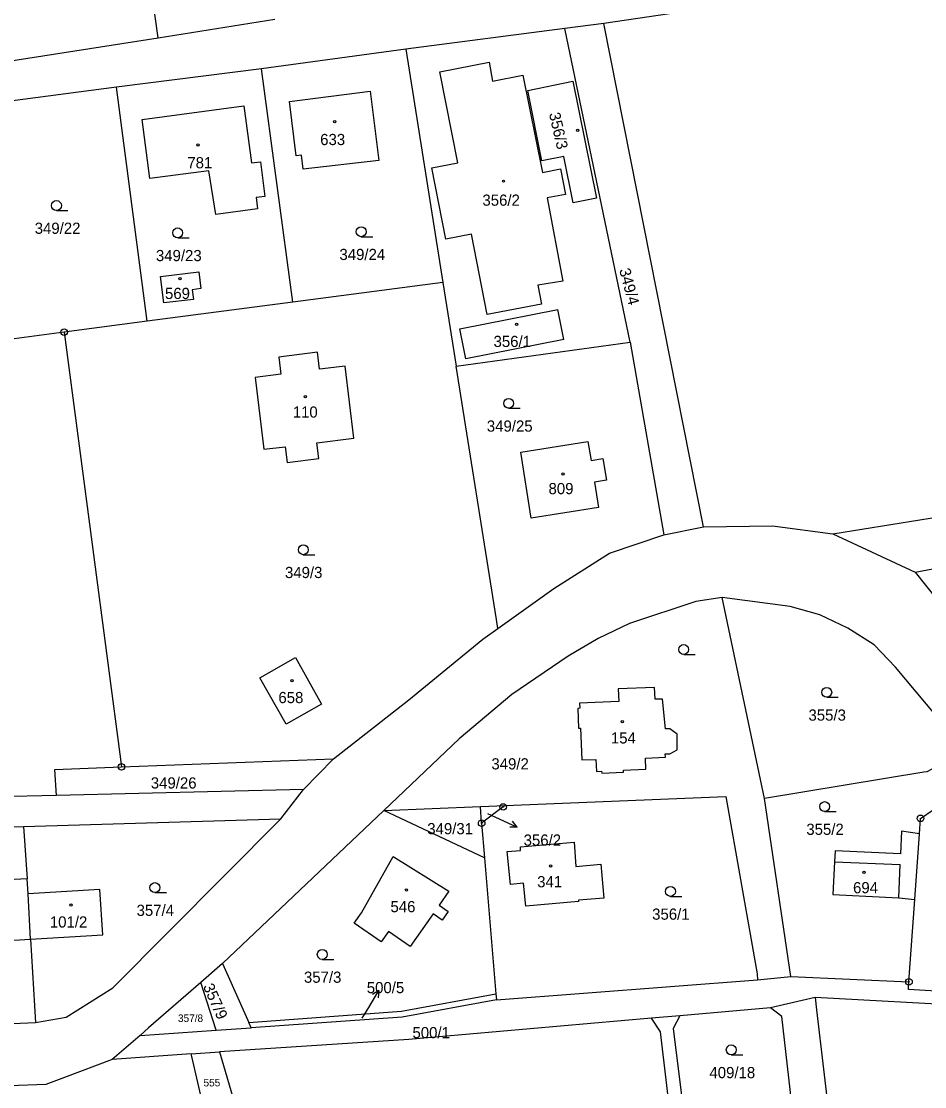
# Model space of a CAD drawing. Extents: x -725728 to -720881, y -1068679 to -1063504.
# Drawn here: x -724237.4 to -724100.1, y -1067048.9 to -1066887 of the extents above; entities that cross this region are included whole.
import ezdxf

# ---------------------------------------------------------------- set-up
doc = ezdxf.new("R2010")
doc.units = 0
for name, color, linetype in [('Hranice parcel', 7, 'Continuous'), ('Parcelní čísla', 7, 'Continuous'), ('Pop  PČ popisy', 7, 'Continuous'), ('Vnitřní kresba', 7, 'Continuous'), ('Značky bodu BP', 7, 'Continuous'), ('Značky budov', 7, 'Continuous'), ('Značky kultur', 7, 'Continuous')]:
    doc.layers.add(name, color=color, linetype=linetype)

# ---------------------------------------------------------------- blocks, each defined once
blk = doc.blocks.new('4.02_3')
at = {"layer": 'Značky budov'}
blk.add_circle((-0.001, 0), 0.0175, dxfattribs=at)
blk = doc.blocks.new('4.02_4')
at = {"layer": 'Značky budov'}
blk.add_circle((-0.001, 0), 0.0175, dxfattribs=at)
blk = doc.blocks.new('1029_132')
at = {"layer": 'Pop  PČ popisy'}
for p, q in [((0, 0), (0.272, -0.127)), ((0.272, -0.127), (0.16, -0.13)), ((0.272, -0.127), (0.202, -0.039))]:
    blk.add_line(p, q, dxfattribs=at)
blk = doc.blocks.new('1029_139')
at = {"layer": 'Pop  PČ popisy'}
for p, q in [((0, 0), (0.155, 0.257)), ((0.155, 0.257), (0.06, 0.197)), ((0.155, 0.257), (0.146, 0.146))]:
    blk.add_line(p, q, dxfattribs=at)
blk = doc.blocks.new('3.04_2')
at = {"layer": 'Značky kultur'}
blk.add_line((0.001, 0), (0.176, 0), dxfattribs=at)
blk.add_circle((0.001, 0.075), 0.075, dxfattribs=at)
blk = doc.blocks.new('3.04_3')
at = {"layer": 'Značky kultur'}
blk.add_line((0.001, 0), (0.176, 0), dxfattribs=at)
blk.add_circle((0.001, 0.075), 0.075, dxfattribs=at)
blk = doc.blocks.new('1.05_1')
at = {"layer": 'Značky bodu BP'}
for radius in [0.05, 0.00303]:
    blk.add_circle((0, 0), radius, dxfattribs=at)
blk = doc.blocks.new('1.05_2')
at = {"layer": 'Značky bodu BP'}
for radius in [0.05, 0.00303]:
    blk.add_circle((0, 0), radius, dxfattribs=at)

msp = doc.modelspace()

# ---------------------------------------------------------------- linework, layer by layer
at = {"layer": 'Hranice parcel'}
for p, q in [((-724216.61, -1066889.55), (-724221.64, -1066852.65)), ((-724216.61, -1066889.55), (-724198.85, -1066886.7)), ((-724154.81, -1066888.14), (-724178.97, -1066891.27)), ((-724148.86, -1066887.37), (-724154.81, -1066888.14)), ((-724144.89, -1066935.8), (-724154.81, -1066888.14)), ((-724133.75, -1066963.84), (-724148.86, -1066887.37)), ((-724239.61, -1066893.15), (-724216.61, -1066889.55)), ((-724178.97, -1066891.27), (-724200.87, -1066894.23)), ((-724178.97, -1066891.27), (-724173.36, -1066926.69)), ((-724200.87, -1066894.23), (-724222.91, -1066897.06)), ((-724196.11, -1066929.69), (-724200.87, -1066894.23)), ((-724222.91, -1066897.06), (-724245.39, -1066900.01)), ((-724218.24, -1066932.6), (-724222.91, -1066897.06)), ((-724173.36, -1066926.69), (-724196.11, -1066929.69)), ((-724173.36, -1066926.69), (-724171.33, -1066939.4)), ((-724196.11, -1066929.69), (-724218.24, -1066932.6)), ((-724218.24, -1066932.6), (-724230.86, -1066934.25)), ((-724230.86, -1066934.25), (-724240.82, -1066935.56)), ((-724230.86, -1066934.25), (-724222.18, -1067000.3)), ((-724171.33, -1066939.4), (-724144.89, -1066935.8)), ((-724144.89, -1066935.8), (-724139.78, -1066965.02)), ((-724114.08, -1066964.9), (-724031.79, -1066951.62)), ((-724139.78, -1066965.02), (-724133.75, -1066963.84)), ((-724114.08, -1066964.9), (-724101.56, -1066970.7)), ((-724101.56, -1066970.7), (-724078.79, -1066999.54)), ((-724124.47, -1067005.11), (-724130.87, -1066974.54)), ((-724222.18, -1067000.3), (-724189.93, -1066999.07)), ((-724189.93, -1066999.07), (-724194.53, -1067003.75)), ((-724232.02, -1067004.64), (-724252.63, -1067005.13)), ((-724194.53, -1067003.75), (-724232.02, -1067004.64)), ((-724197.95, -1067008.16), (-724194.53, -1067003.75)), ((-724182.31, -1067006.9), (-724167.59, -1067006.32)), ((-724167.59, -1067006.32), (-724163.89, -1067006.17)), ((-724167.44, -1067008.86), (-724167.59, -1067006.32)), ((-724120.47, -1067032.15), (-724124.47, -1067005.11)), ((-724237.05, -1067009.35), (-724197.95, -1067008.16)), ((-724182.31, -1067006.9), (-724206.79, -1067030.18)), ((-724167, -1067014.13), (-724182.31, -1067006.9)), ((-724259.66, -1067010.04), (-724237.05, -1067009.35)), ((-724237.05, -1067009.35), (-724236.5, -1067017.28)), ((-724167.44, -1067008.86), (-724167, -1067014.13)), ((-724101.62, -1067020.45), (-724100.92, -1067010.45)), ((-724167, -1067014.13), (-724165.27, -1067034.78)), ((-724236.36, -1067019.57), (-724236.5, -1067017.28)), ((-724235.99, -1067026.47), (-724236.36, -1067019.57)), ((-724102.51, -1067032.94), (-724101.62, -1067020.45)), ((-724235.99, -1067026.47), (-724235.21, -1067039.14)), ((-724206.79, -1067030.18), (-724210.12, -1067033.06)), ((-724206.79, -1067030.18), (-724202.83, -1067039.14)), ((-724125.53, -1067032.62), (-724120.47, -1067032.15)), ((-724120.47, -1067032.15), (-724102.51, -1067032.94)), ((-724207.78, -1067040.3), (-724210.12, -1067033.06)), ((-724165.2, -1067035.68), (-724125.53, -1067032.62)), ((-724165.27, -1067034.78), (-724165.2, -1067035.68)), ((-724116.77, -1067035.31), (-724123.55, -1067036.9)), ((-724123.55, -1067036.9), (-724137.33, -1067038.1)), ((-724137.33, -1067038.1), (-724141.63, -1067038.48)), ((-724258.46, -1067040.09), (-724235.21, -1067039.14)), ((-724219.32, -1067041.11), (-724207.78, -1067040.3)), ((-724207.78, -1067040.3), (-724202.48, -1067039.93)), ((-724202.48, -1067039.93), (-724202.83, -1067039.14)), ((-724219.32, -1067041.11), (-724223.6, -1067044.73)), ((-724211.58, -1067043.89), (-724207.25, -1067043.58)), ((-724211.58, -1067043.89), (-724223.6, -1067044.73))]:
    msp.add_line(p, q, dxfattribs=at)
for points in [[(-724045.49, -1066865.88), (-724060.01, -1066866.13), (-724122.04, -1066883.37), (-724148.86, -1066887.37)], [(-724165.78, -1066896.15), (-724161.18, -1066895.22), (-724158.21, -1066909.99), (-724155.44, -1066909.47), (-724154.72, -1066913.33), (-724157.49, -1066913.85), (-724155.12, -1066926.51), (-724158.89, -1066927.14), (-724158.34, -1066929.99), (-724166.58, -1066931.59), (-724168.96, -1066919.37), (-724172.89, -1066920.14), (-724175, -1066909.31), (-724171.07, -1066908.55), (-724173.77, -1066894.69), (-724166.31, -1066893.23), (-724165.78, -1066896.15)], [(-724160.43, -1066897.56), (-724153.57, -1066896.13), (-724150.01, -1066913.88), (-724153.55, -1066914.63), (-724154.95, -1066907.58), (-724158.28, -1066908.25), (-724160.43, -1066897.56)], [(-724196.62, -1066899.21), (-724184.38, -1066897.65), (-724183.06, -1066908.2), (-724194.57, -1066909.51), (-724194.81, -1066907.39), (-724195.63, -1066907.48), (-724196.62, -1066899.21)], [(-724219.04, -1066901.95), (-724203.55, -1066899.9), (-724202.41, -1066908.53), (-724201.06, -1066908.36), (-724200.37, -1066913.63), (-724201.71, -1066913.8), (-724201.49, -1066915.53), (-724207.83, -1066916.37), (-724208.89, -1066909.74), (-724217.86, -1066910.93), (-724219.04, -1066901.95)], [(-724210.09, -1066927.64), (-724211.42, -1066927.81), (-724211.22, -1066929.3), (-724215.72, -1066929.82), (-724216.25, -1066925.82), (-724210.42, -1066925.08), (-724210.09, -1066927.64)], [(-724197.29, -1066951.65), (-724197, -1066954.03), (-724192.17, -1066953.44), (-724192.46, -1066951.06), (-724186.84, -1066950.37), (-724188.18, -1066939.41), (-724192.08, -1066939.88), (-724192.39, -1066937.31), (-724198.27, -1066938.03), (-724197.95, -1066940.65), (-724201.85, -1066941.13), (-724200.52, -1066952.04), (-724197.29, -1066951.65)], [(-724164.96, -1066979.25), (-724165.18, -1066977.9), (-724171.33, -1066939.4)], [(-724161.49, -1066952.51), (-724151.29, -1066950.86), (-724150.82, -1066953.75), (-724149.03, -1066953.46), (-724148.48, -1066956.75), (-724150.27, -1066957.04), (-724149.66, -1066960.9), (-724159.9, -1066962.51), (-724161.49, -1066952.51)], [(-724133.75, -1066963.84), (-724123.27, -1066963.66), (-724114.08, -1066964.9)], [(-724164.96, -1066979.25), (-724156.49, -1066973.21), (-724148.02, -1066967.85), (-724139.78, -1066965.02)], [(-724101.56, -1066970.7), (-724092.99, -1066969.11), (-724082.93, -1066967.23)], [(-724130.87, -1066974.54), (-724134.91, -1066975.16), (-724144.99, -1066978.53), (-724149.75, -1066980.78), (-724154.27, -1066983.47), (-724162.83, -1066989.3), (-724170.87, -1066996.02), (-724182.31, -1067006.9)], [(-724094.09, -1066998.12), (-724094.8, -1066997.2), (-724097.3, -1066993.92), (-724098.27, -1066992.62), (-724104.56, -1066985.14), (-724107.82, -1066981.76), (-724111.79, -1066979.2), (-724116.06, -1066977.21), (-724120.58, -1066975.94), (-724130.87, -1066974.54)], [(-724189.93, -1066999.07), (-724178.52, -1066990.12), (-724167.25, -1066980.88), (-724164.96, -1066979.25)], [(-724201.14, -1066986.76), (-724195.74, -1066983.7), (-724191.78, -1066990.74), (-724197.15, -1066993.79), (-724201.14, -1066986.76)], [(-724152.7, -1066994.42), (-724152.4, -1066994.41), (-724152.2, -1066999.24), (-724150.09, -1066999.15), (-724150.01, -1067000.97), (-724149.21, -1067000.93), (-724149.2, -1067001.23), (-724145.88, -1067001.1), (-724145.89, -1067000.8), (-724142.47, -1067000.66), (-724142.54, -1066998.95), (-724139.52, -1066998.83), (-724139.54, -1066998.33), (-724138.86, -1066998.3), (-724137.74, -1066997.69), (-724137.72, -1066995.31), (-724138.85, -1066994.51), (-724139.53, -1066994.51), (-724139.98, -1066989.99), (-724141.09, -1066990.03), (-724141.16, -1066988.22), (-724146.69, -1066988.44), (-724146.62, -1066990.35), (-724152.55, -1066990.59), (-724152.52, -1066991.39), (-724152.82, -1066991.41), (-724152.7, -1066994.42)], [(-724097.52, -1066999.84), (-724099.8, -1067001.02), (-724100.23, -1067001.09), (-724124.47, -1067005.11)], [(-724232.02, -1067004.64), (-724232.27, -1067000.69), (-724222.18, -1067000.3)], [(-724100.92, -1067010.45), (-724100.75, -1067008.11), (-724091.31, -1067001.66)], [(-724163.89, -1067006.17), (-724130.32, -1067004.8), (-724125.57, -1067031.73), (-724125.53, -1067032.62)], [(-724163.89, -1067006.17), (-724164.16, -1067006.38), (-724167.44, -1067008.86)], [(-724235.21, -1067039.14), (-724230.56, -1067038.3), (-724223.5, -1067033.88), (-724197.95, -1067008.16)], [(-724100.92, -1067010.45), (-724103.63, -1067010.08), (-724103.8, -1067013.51), (-724113.73, -1067013.03), (-724113.81, -1067014.73), (-724114.06, -1067019.69), (-724104.07, -1067020.17), (-724101.62, -1067020.45)], [(-724161.55, -1067012.98), (-724161.55, -1067012.43), (-724153.37, -1067011.74), (-724153.12, -1067015.42), (-724149.32, -1067015.07), (-724148.88, -1067020.26), (-724152.73, -1067020.55), (-724152.7, -1067020.76), (-724160.73, -1067021.45), (-724161.07, -1067017.96), (-724163.06, -1067018.15), (-724163.54, -1067013.15), (-724161.55, -1067012.98)], [(-724182.69, -1067026.89), (-724186.8, -1067024.04), (-724185.71, -1067022.47), (-724180.9, -1067013.9), (-724172.44, -1067019.17), (-724173.91, -1067021.29), (-724172.51, -1067022.26), (-724173.42, -1067023.57), (-724174.82, -1067022.6), (-724178.29, -1067027.59), (-724181.59, -1067025.3), (-724182.69, -1067026.89)], [(-724236.5, -1067017.28), (-724241.3, -1067017.57), (-724241.15, -1067019.87), (-724247.39, -1067020.25), (-724246.97, -1067027.14), (-724235.99, -1067026.47)], [(-724235.99, -1067026.47), (-724225.01, -1067025.79), (-724225.43, -1067018.9), (-724236.36, -1067019.57)], [(-724210.12, -1067033.06), (-724218.06, -1067039.93), (-724219.32, -1067041.11)], [(-724083.13, -1067035.66), (-724091.57, -1067034.75), (-724102.59, -1067034.09), (-724102.51, -1067032.94)], [(-724202.83, -1067039.14), (-724179.62, -1067037.4), (-724165.27, -1067034.78)], [(-724165.2, -1067035.68), (-724179.5, -1067038.3), (-724202.48, -1067039.93)], [(-724053.94, -1067046.24), (-724079.03, -1067039.69), (-724092.71, -1067036.66), (-724116.77, -1067035.31)], [(-724116.77, -1067035.31), (-724116.55, -1067037.21), (-724112.29, -1067073.25), (-724111.19, -1067088.33)], [(-724119.32, -1067060.38), (-724121.81, -1067038.22), (-724123.55, -1067036.9)], [(-724141.63, -1067038.48), (-724178.48, -1067041.7), (-724207.25, -1067043.58)], [(-724137.3, -1067065.87), (-724140.26, -1067040.56), (-724141.63, -1067038.48)], [(-724137.33, -1067038.1), (-724138.33, -1067040.02), (-724135.19, -1067065.22)], [(-724207.25, -1067043.58), (-724203.24, -1067057.41), (-724203.19, -1067057.61)], [(-724223.6, -1067044.73), (-724230.84, -1067047.46), (-724233.67, -1067048.56), (-724244.76, -1067048.93)], [(-724209.79, -1067051.55), (-724211.49, -1067044.28), (-724211.58, -1067043.89)]]:
    msp.add_lwpolyline(points, dxfattribs=at)
at = {"layer": 'Pop  PČ popisy'}
for p, q in [((-724166.53, -1067007.36), (-724164.78, -1067008.17)), ((-724185.58, -1067038.46), (-724184.6, -1067036.82))]:
    msp.add_line(p, q, dxfattribs=at)
at = {"layer": 'Vnitřní kresba'}
for p, q in [((-724170.77, -1066933.76), (-724155.86, -1066930.8)), ((-724154.95, -1066935.35), (-724155.86, -1066930.8)), ((-724169.86, -1066938.32), (-724170.77, -1066933.76)), ((-724154.95, -1066935.35), (-724169.86, -1066938.32)), ((-724113.81, -1067014.73), (-724103.84, -1067015.14)), ((-724104.07, -1067020.17), (-724103.84, -1067015.14))]:
    msp.add_line(p, q, dxfattribs=at)

# ---------------------------------------------------------------- block references
at = {"layer": 'Pop  PČ popisy', "xscale": 10, "yscale": 10}
for name, p in [('1029_132', (-724164.78, -1067008.17)), ('1029_139', (-724184.6, -1067036.82))]:
    msp.add_blockref(name, p, dxfattribs=at)
at = {"layer": 'Značky bodu BP', "xscale": 10, "yscale": 10}
for name, p in [('1.05_1', (-724230.86, -1066934.25)), ('1.05_1', (-724222.18, -1067000.3)), ('1.05_2', (-724164.16, -1067006.38)), ('1.05_1', (-724100.75, -1067008.11)), ('1.05_1', (-724167.44, -1067008.86)), ('1.05_1', (-724102.51, -1067032.94))]:
    msp.add_blockref(name, p, dxfattribs=at)
at = {"layer": 'Značky budov', "xscale": 10, "yscale": 10}
for name, p in [('4.02_3', (-724189.75, -1066902.28)), ('4.02_3', (-724152.83, -1066903.58)), ('4.02_3', (-724210.52, -1066905.81)), ('4.02_3', (-724164.11, -1066911.32)), ('4.02_4', (-724213.28, -1066926.14)), ('4.02_3', (-724162.12, -1066933.07)), ('4.02_3', (-724194.21, -1066944.05)), ('4.02_3', (-724155.06, -1066955.8)), ('4.02_3', (-724196.24, -1066987.21)), ('4.02_4', (-724146.06, -1066993.43)), ('4.02_3', (-724156.96, -1067015.34)), ('4.02_3', (-724109.34, -1067016.31)), ('4.02_3', (-724178.85, -1067019)), ('4.02_3', (-724229.83, -1067021.28))]:
    msp.add_blockref(name, p, dxfattribs=at)
at = {"layer": 'Značky kultur', "xscale": 10, "yscale": 10}
for name, p in [('3.04_2', (-724232.05, -1066915.77)), ('3.04_3', (-724213.63, -1066919.92)), ('3.04_2', (-724185.75, -1066919.75)), ('3.04_2', (-724163.35, -1066945.82)), ('3.04_2', (-724194.55, -1066968.06)), ('3.04_2', (-724136.75, -1066983.21)), ('3.04_2', (-724115.01, -1066989.72)), ('3.04_2', (-724115.34, -1067007.07)), ('3.04_3', (-724217.1, -1067019.38)), ('3.04_2', (-724138.76, -1067019.96)), ('3.04_2', (-724191.67, -1067029.54)), ('3.04_2', (-724129.53, -1067044.03))]:
    msp.add_blockref(name, p, dxfattribs=at)

# ---------------------------------------------------------------- texts
at = {"layer": 'Parcelní čísla'}
for s, rotation, p in [('356/3', 283, (-724157.22, -1066901.07)), ('349/4', 285, (-724146.56, -1066924.79)), ('357/9', 294, (-724209.82, -1067033.64))]:
    msp.add_text(s, height=1.7, rotation=rotation, dxfattribs=at).set_placement(p)
for s, height, p in [('633', 1.7, (-724191.97, -1066905.84)), ('781', 1.7, (-724212.16, -1066909.37)), ('356/2', 1.7, (-724167.32, -1066915.05)), ('349/22', 1.7, (-724235.35, -1066919.32)), ('349/23', 1.7, (-724216.93, -1066923.47)), ('349/24', 1.7, (-724189.05, -1066923.3)), ('569', 1.7, (-724215.55, -1066929.22)), ('356/1', 1.7, (-724165.63, -1066936.51)), ('110', 1.7, (-724196.14, -1066947.24)), ('349/25', 1.7, (-724166.65, -1066949.37)), ('809', 1.7, (-724157.28, -1066958.87)), ('349/3', 1.7, (-724197.32, -1066971.61)), ('658', 1.7, (-724198.32, -1066990.61)), ('355/3', 1.7, (-724117.78, -1066993.27)), ('154', 1.7, (-724147.8, -1066996.74)), ('349/2', 1.7, (-724165.96, -1067000.68)), ('349/26', 1.7, (-724217.71, -1067003.58)), ('349/31', 1.7, (-724175.7, -1067010.53)), ('355/2', 1.7, (-724118.11, -1067010.62)), ('356/2', 1.7, (-724161.06, -1067012.26)), ('341', 1.7, (-724159, -1067018.58)), ('694', 1.7, (-724111.01, -1067019.49)), ('357/4', 1.7, (-724219.87, -1067022.93)), ('546', 1.7, (-724181.29, -1067022.37)), ('356/1', 1.7, (-724141.53, -1067023.51)), ('101/2', 1.7, (-724233.05, -1067024.7)), ('357/3', 1.7, (-724194.44, -1067033.09)), ('500/5', 1.7, (-724184.89, -1067034.67)), ('357/8', 1.14, (-724213.58, -1067039.04)), ('500/1', 1.7, (-724177.95, -1067041.51)), ('409/18', 1.7, (-724132.83, -1067047.58)), ('555', 1.14, (-724209.7, -1067048.83))]:
    msp.add_text(s, height=height, dxfattribs=at).set_placement(p)

doc.saveas('drawing.dxf')
